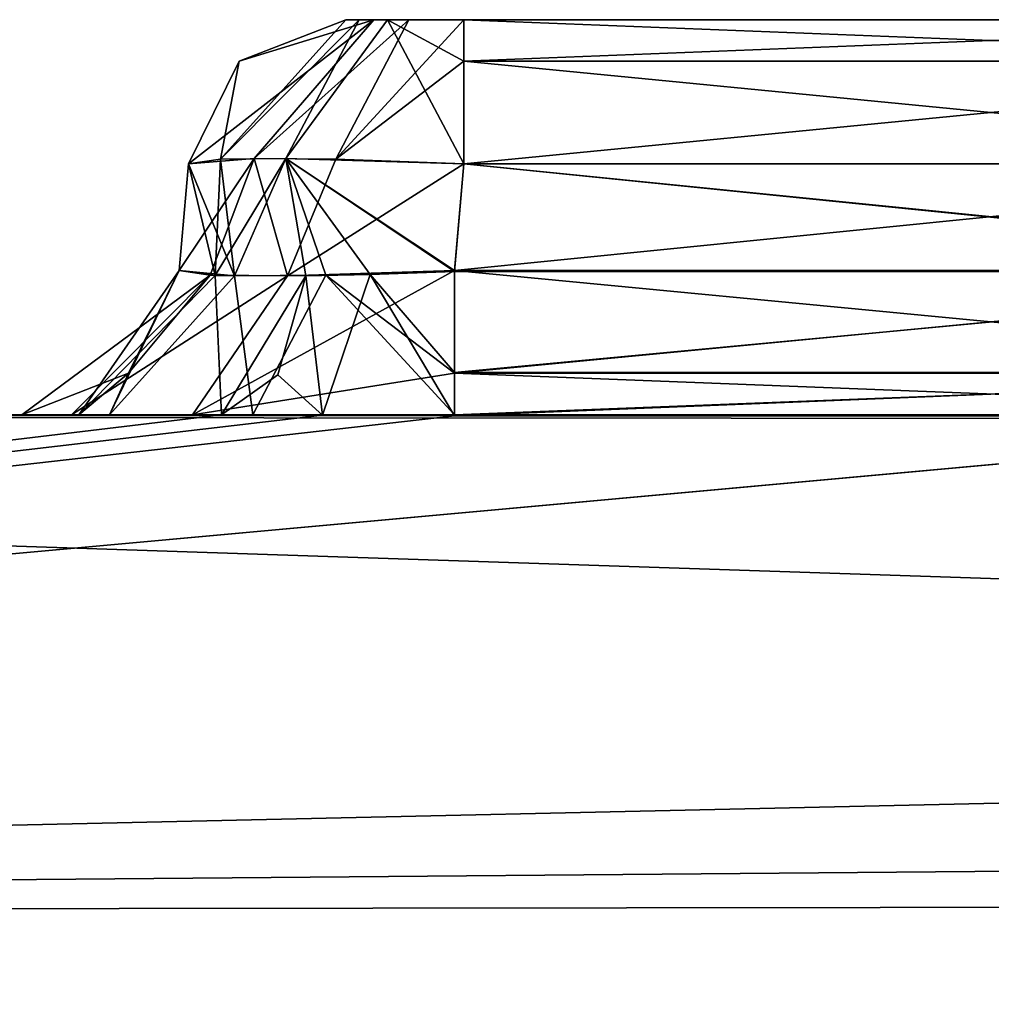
# Model space of a CAD drawing. Header units: inches. Extents: x -9.1 to 9.1, y -3.8 to 4.3.
# Tile 653 of 656: x -3.898 to -3.775, y 2.72 to 2.845. Entities that reach past the tile are written whole.
import ezdxf

# ---------------------------------------------------------------- set-up
doc = ezdxf.new("R2010")
doc.units = ezdxf.units.IN
doc.header["$LTSCALE"] = 52.148148
doc.header["$MEASUREMENT"] = 0
for name, color, linetype in [('17806', 7, 'CONTINUOUS'), ('18180', 7, 'CONTINUOUS'), ('19090', 7, 'CONTINUOUS'), ('19091', 7, 'CONTINUOUS'), ('19093', 7, 'CONTINUOUS'), ('19094', 7, 'CONTINUOUS'), ('19095', 7, 'CONTINUOUS'), ('19096', 7, 'CONTINUOUS'), ('19098', 7, 'CONTINUOUS'), ('19099', 7, 'CONTINUOUS'), ('19102', 7, 'CONTINUOUS'), ('19103', 7, 'CONTINUOUS'), ('19104', 7, 'CONTINUOUS'), ('19107', 7, 'CONTINUOUS'), ('19108', 7, 'CONTINUOUS'), ('19109', 7, 'CONTINUOUS'), ('19110', 7, 'CONTINUOUS'), ('19111', 7, 'CONTINUOUS'), ('19115', 7, 'CONTINUOUS'), ('19116', 7, 'CONTINUOUS'), ('19117', 7, 'CONTINUOUS'), ('19118', 7, 'CONTINUOUS'), ('19119', 7, 'CONTINUOUS'), ('19123', 7, 'CONTINUOUS'), ('19124', 7, 'CONTINUOUS'), ('19125', 7, 'CONTINUOUS'), ('19126', 7, 'CONTINUOUS'), ('19127', 7, 'CONTINUOUS'), ('19131', 7, 'CONTINUOUS'), ('19132', 7, 'CONTINUOUS'), ('19133', 7, 'CONTINUOUS'), ('19134', 7, 'CONTINUOUS'), ('19286', 7, 'CONTINUOUS'), ('19287', 7, 'CONTINUOUS'), ('19324', 7, 'CONTINUOUS')]:
    doc.layers.add(name, color=color, linetype=linetype)

msp = doc.modelspace()

# ---------------------------------------------------------------- linework, layer by layer
at = {"layer": '17806', "color": 7, "linetype": 'CONTINUOUS', "true_color": 0xa2afbf}
for points in [[(-3.66342, 2.795, 8.48894), (-3.6523, 2.795, 8.52209), (-4.39938, 2.795, 5.72587), (-3.66342, 2.795, 8.48894)], [(-4.39938, 2.795, 5.72587), (-3.6523, 2.795, 8.52209), (-2.56468, 2.795, 5.72587), (-4.39938, 2.795, 5.72587)], [(-3.68157, 2.795, 8.47358), (-3.66342, 2.795, 8.48894), (-4.39938, 2.795, 5.72587), (-3.68157, 2.795, 8.47358)], [(-3.70709, 2.795, 8.4673), (-3.68157, 2.795, 8.47358), (-4.39938, 2.795, 5.72587), (-3.70709, 2.795, 8.4673)], [(-3.84291, 2.795, 8.4673), (-3.70709, 2.795, 8.4673), (-4.39938, 2.795, 5.72587), (-3.84291, 2.795, 8.4673)], [(-3.87606, 2.795, 8.47842), (-3.84291, 2.795, 8.4673), (-4.39938, 2.795, 5.72587), (-3.87606, 2.795, 8.47842)], [(-3.89142, 2.795, 8.49657), (-3.87606, 2.795, 8.47842), (-4.39938, 2.795, 5.72587), (-3.89142, 2.795, 8.49657)], [(-3.8977, 2.795, 8.52209), (-3.89142, 2.795, 8.49657), (-4.39938, 2.795, 5.72587), (-3.8977, 2.795, 8.52209)], [(-3.8977, 2.795, 8.53791), (-3.8977, 2.795, 8.52209), (-4.39938, 2.795, 5.72587), (-3.8977, 2.795, 8.53791)], [(-3.8977, 2.795, 9.26209), (-3.8977, 2.795, 8.53791), (-4.39938, 2.795, 5.72587), (-3.8977, 2.795, 9.26209)], [(-3.8977, 2.795, 9.27791), (-3.8977, 2.795, 9.26209), (-4.39938, 2.795, 5.72587), (-3.8977, 2.795, 9.27791)], [(-3.8977, 2.795, 9.27791), (-4.39938, 2.795, 5.72587), (-4.252, 2.795, 8.9), (-3.8977, 2.795, 9.27791)], [(-4.39938, 2.795, 9.32413), (-3.87239, 2.795, 9.32413), (-4.3135, 2.795, 9.00652), (-4.39938, 2.795, 9.32413)], [(-3.87239, 2.795, 9.32413), (-3.89047, 2.795, 9.30518), (-4.3135, 2.795, 9.00652), (-3.87239, 2.795, 9.32413)], [(-3.89047, 2.795, 9.30518), (-4.252, 2.795, 8.9), (-4.3135, 2.795, 9.00652), (-3.89047, 2.795, 9.30518)], [(-3.89047, 2.795, 9.30518), (-3.8977, 2.795, 9.27791), (-4.252, 2.795, 8.9), (-3.89047, 2.795, 9.30518)], [(-3.88658, 2.795, 8.57106), (-3.8977, 2.795, 8.53791), (-3.89142, 2.795, 9.23657), (-3.88658, 2.795, 8.57106)], [(-3.89142, 2.795, 9.23657), (-3.8977, 2.795, 8.53791), (-3.8977, 2.795, 9.26209), (-3.89142, 2.795, 9.23657)], [(-3.87606, 2.795, 9.21842), (-3.88658, 2.795, 8.57106), (-3.89142, 2.795, 9.23657), (-3.87606, 2.795, 9.21842)], [(-3.86843, 2.795, 8.58642), (-3.88658, 2.795, 8.57106), (-3.87606, 2.795, 9.21842), (-3.86843, 2.795, 8.58642)], [(-3.84291, 2.795, 9.2073), (-3.86843, 2.795, 8.58642), (-3.87606, 2.795, 9.21842), (-3.84291, 2.795, 9.2073)], [(-3.84291, 2.795, 8.5927), (-3.86843, 2.795, 8.58642), (-3.84291, 2.795, 9.2073), (-3.84291, 2.795, 8.5927)], [(-3.70709, 2.795, 8.5927), (-3.84291, 2.795, 8.5927), (-3.70709, 2.795, 9.2073), (-3.70709, 2.795, 8.5927)], [(-3.70709, 2.795, 9.2073), (-3.84291, 2.795, 8.5927), (-3.84291, 2.795, 9.2073), (-3.70709, 2.795, 9.2073)]]:
    msp.add_3dface(points, dxfattribs=at)
at = {"layer": '18180', "color": 7, "linetype": 'CONTINUOUS', "true_color": 0xa2afbf}
for points in [[(-3.87239, 2.795, 9.32413), (-4.39938, 2.795, 9.32413), (-4.39938, 2.73185, 9.48043), (-3.87239, 2.795, 9.32413)], [(-3.87239, 2.795, 9.32413), (-4.39938, 2.73185, 9.48043), (-3.8596, 2.79493, 9.32963), (-3.87239, 2.795, 9.32413)], [(-3.8596, 2.79493, 9.32963), (-4.39938, 2.73185, 9.48043), (-3.84292, 2.79486, 9.33201), (-3.8596, 2.79493, 9.32963)], [(-3.84292, 2.79486, 9.33201), (-4.39938, 2.73185, 9.48043), (-3.70708, 2.79486, 9.33201), (-3.84292, 2.79486, 9.33201)], [(-3.70708, 2.79486, 9.33201), (-4.39938, 2.73185, 9.48043), (-1.75257, 2.79102, 9.36624), (-3.70708, 2.79486, 9.33201)], [(-1.75257, 2.79102, 9.36624), (-4.39938, 2.73185, 9.48043), (-1.83358, 2.75393, 9.45373), (-1.75257, 2.79102, 9.36624)], [(-4.39938, 2.73185, 9.48043), (-1.86826, 2.6585, 9.531), (-1.83358, 2.75393, 9.45373), (-4.39938, 2.73185, 9.48043)], [(-4.39938, 2.57785, 9.549), (-1.86826, 2.6585, 9.531), (-4.39938, 2.73185, 9.48043), (-4.39938, 2.57785, 9.549)]]:
    msp.add_3dface(points, dxfattribs=at)
at = {"layer": '19090', "color": 7, "linetype": 'CONTINUOUS', "true_color": 0xa2afbf}
for points in [[(-3.85667, 2.845, 8.53673), (-3.85496, 2.845, 8.54369), (-3.69333, 2.845, 8.53673), (-3.85667, 2.845, 8.53673)], [(-3.85667, 2.845, 8.52327), (-3.85667, 2.845, 8.53673), (-3.69333, 2.845, 8.52327), (-3.85667, 2.845, 8.52327)], [(-3.69333, 2.845, 8.52327), (-3.85667, 2.845, 8.53673), (-3.69333, 2.845, 8.53673), (-3.69333, 2.845, 8.52327)], [(-3.85313, 2.845, 8.51359), (-3.85667, 2.845, 8.52327), (-3.69504, 2.845, 8.51631), (-3.85313, 2.845, 8.51359)], [(-3.69504, 2.845, 8.51631), (-3.85667, 2.845, 8.52327), (-3.69333, 2.845, 8.52327), (-3.69504, 2.845, 8.51631)], [(-3.85667, 2.845, 9.27673), (-3.85496, 2.845, 9.28369), (-3.69333, 2.845, 9.27673), (-3.85667, 2.845, 9.27673)], [(-3.85667, 2.845, 9.26327), (-3.85667, 2.845, 9.27673), (-3.69333, 2.845, 9.26327), (-3.85667, 2.845, 9.26327)], [(-3.69333, 2.845, 9.26327), (-3.85667, 2.845, 9.27673), (-3.69333, 2.845, 9.27673), (-3.69333, 2.845, 9.26327)], [(-3.85313, 2.845, 9.25359), (-3.85667, 2.845, 9.26327), (-3.69504, 2.845, 9.25631), (-3.85313, 2.845, 9.25359)], [(-3.69504, 2.845, 9.25631), (-3.85667, 2.845, 9.26327), (-3.69333, 2.845, 9.26327), (-3.69504, 2.845, 9.25631)], [(-3.85496, 2.845, 8.54369), (-3.85141, 2.845, 8.54813), (-3.69687, 2.845, 8.54641), (-3.85496, 2.845, 8.54369)], [(-3.69333, 2.845, 8.53673), (-3.85496, 2.845, 8.54369), (-3.69687, 2.845, 8.54641), (-3.69333, 2.845, 8.53673)], [(-3.85496, 2.845, 9.28369), (-3.85141, 2.845, 9.28813), (-3.69687, 2.845, 9.28641), (-3.85496, 2.845, 9.28369)], [(-3.69333, 2.845, 9.27673), (-3.85496, 2.845, 9.28369), (-3.69687, 2.845, 9.28641), (-3.69333, 2.845, 9.27673)], [(-3.84869, 2.845, 8.51004), (-3.85313, 2.845, 8.51359), (-3.69859, 2.845, 8.51187), (-3.84869, 2.845, 8.51004)], [(-3.69859, 2.845, 8.51187), (-3.85313, 2.845, 8.51359), (-3.69504, 2.845, 8.51631), (-3.69859, 2.845, 8.51187)], [(-3.84869, 2.845, 9.25004), (-3.85313, 2.845, 9.25359), (-3.69859, 2.845, 9.25187), (-3.84869, 2.845, 9.25004)], [(-3.69859, 2.845, 9.25187), (-3.85313, 2.845, 9.25359), (-3.69504, 2.845, 9.25631), (-3.69859, 2.845, 9.25187)], [(-3.85141, 2.845, 8.54813), (-3.84173, 2.845, 8.55167), (-3.70131, 2.845, 8.54996), (-3.85141, 2.845, 8.54813)], [(-3.69687, 2.845, 8.54641), (-3.85141, 2.845, 8.54813), (-3.70131, 2.845, 8.54996), (-3.69687, 2.845, 8.54641)], [(-3.85141, 2.845, 9.28813), (-3.84173, 2.845, 9.29167), (-3.70131, 2.845, 9.28996), (-3.85141, 2.845, 9.28813)], [(-3.69687, 2.845, 9.28641), (-3.85141, 2.845, 9.28813), (-3.70131, 2.845, 9.28996), (-3.69687, 2.845, 9.28641)], [(-3.84173, 2.845, 8.50833), (-3.84869, 2.845, 8.51004), (-3.70827, 2.845, 8.50833), (-3.84173, 2.845, 8.50833)], [(-3.70827, 2.845, 8.50833), (-3.84869, 2.845, 8.51004), (-3.69859, 2.845, 8.51187), (-3.70827, 2.845, 8.50833)], [(-3.84173, 2.845, 9.24833), (-3.84869, 2.845, 9.25004), (-3.70827, 2.845, 9.24833), (-3.84173, 2.845, 9.24833)], [(-3.70827, 2.845, 9.24833), (-3.84869, 2.845, 9.25004), (-3.69859, 2.845, 9.25187), (-3.70827, 2.845, 9.24833)], [(-3.84173, 2.845, 8.55167), (-3.70827, 2.845, 8.55167), (-3.70131, 2.845, 8.54996), (-3.84173, 2.845, 8.55167)], [(-3.84173, 2.845, 9.29167), (-3.70827, 2.845, 9.29167), (-3.70131, 2.845, 9.28996), (-3.84173, 2.845, 9.29167)]]:
    msp.add_3dface(points, dxfattribs=at)
at = {"layer": '19091', "color": 7, "linetype": 'CONTINUOUS', "true_color": 0xa2afbf}
for points in [[(-3.70709, 2.81326, 8.57278), (-3.84173, 2.82674, 8.5716), (-3.84291, 2.81326, 8.57278), (-3.70709, 2.81326, 8.57278)], [(-3.70827, 2.82674, 8.5716), (-3.84173, 2.82674, 8.5716), (-3.70709, 2.81326, 8.57278), (-3.70827, 2.82674, 8.5716)]]:
    msp.add_3dface(points, dxfattribs=at)
at = {"layer": '19093', "color": 7, "linetype": 'CONTINUOUS', "true_color": 0xa2afbf}
for points in [[(-3.84173, 2.82674, 8.4884), (-3.70827, 2.82674, 8.4884), (-3.84291, 2.81326, 8.48722), (-3.84173, 2.82674, 8.4884)], [(-3.84291, 2.81326, 8.48722), (-3.70827, 2.82674, 8.4884), (-3.70709, 2.81326, 8.48722), (-3.84291, 2.81326, 8.48722)]]:
    msp.add_3dface(points, dxfattribs=at)
at = {"layer": '19094', "color": 7, "linetype": 'CONTINUOUS', "true_color": 0xa2afbf}
for points in [[(-3.8766, 2.82674, 8.53673), (-3.8766, 2.82674, 8.52327), (-3.87778, 2.81326, 8.53791), (-3.8766, 2.82674, 8.53673)], [(-3.87778, 2.81326, 8.53791), (-3.8766, 2.82674, 8.52327), (-3.87778, 2.81326, 8.52209), (-3.87778, 2.81326, 8.53791)]]:
    msp.add_3dface(points, dxfattribs=at)
at = {"layer": '19095', "color": 7, "linetype": 'CONTINUOUS', "true_color": 0xa2afbf}
for points in [[(-3.8766, 2.82674, 9.27673), (-3.8766, 2.82674, 9.26327), (-3.87778, 2.81326, 9.27791), (-3.8766, 2.82674, 9.27673)], [(-3.87778, 2.81326, 9.27791), (-3.8766, 2.82674, 9.26327), (-3.87778, 2.81326, 9.26209), (-3.87778, 2.81326, 9.27791)]]:
    msp.add_3dface(points, dxfattribs=at)
at = {"layer": '19096', "color": 7, "linetype": 'CONTINUOUS', "true_color": 0xa2afbf}
for points in [[(-3.70708, 2.81311, 9.31279), (-3.84173, 2.82674, 9.3116), (-3.84292, 2.81311, 9.31279), (-3.70708, 2.81311, 9.31279)], [(-3.70827, 2.82674, 9.3116), (-3.84173, 2.82674, 9.3116), (-3.70708, 2.81311, 9.31279), (-3.70827, 2.82674, 9.3116)]]:
    msp.add_3dface(points, dxfattribs=at)
at = {"layer": '19098', "color": 7, "linetype": 'CONTINUOUS', "true_color": 0xa2afbf}
for points in [[(-3.84173, 2.82674, 9.2284), (-3.70827, 2.82674, 9.2284), (-3.84291, 2.81326, 9.22722), (-3.84173, 2.82674, 9.2284)], [(-3.84291, 2.81326, 9.22722), (-3.70827, 2.82674, 9.2284), (-3.70709, 2.81326, 9.22722), (-3.84291, 2.81326, 9.22722)]]:
    msp.add_3dface(points, dxfattribs=at)
at = {"layer": '19099', "color": 7, "linetype": 'CONTINUOUS', "true_color": 0xa2afbf}
for points in [[(-3.8766, 2.82674, 8.53673), (-3.87778, 2.81326, 8.53791), (-3.87076, 2.81257, 8.55906), (-3.8766, 2.82674, 8.53673)], [(-3.87255, 2.82735, 8.55292), (-3.8766, 2.82674, 8.53673), (-3.87076, 2.81257, 8.55906), (-3.87255, 2.82735, 8.55292)], [(-3.86425, 2.82745, 8.56327), (-3.87255, 2.82735, 8.55292), (-3.87076, 2.81257, 8.55906), (-3.86425, 2.82745, 8.56327)], [(-3.85921, 2.81265, 8.56883), (-3.86425, 2.82745, 8.56327), (-3.87076, 2.81257, 8.55906), (-3.85921, 2.81265, 8.56883)], [(-3.84291, 2.81326, 8.57278), (-3.84173, 2.82674, 8.5716), (-3.86425, 2.82745, 8.56327), (-3.84291, 2.81326, 8.57278)], [(-3.84291, 2.81326, 8.57278), (-3.86425, 2.82745, 8.56327), (-3.85921, 2.81265, 8.56883), (-3.84291, 2.81326, 8.57278)]]:
    msp.add_3dface(points, dxfattribs=at)
at = {"layer": '19102', "color": 7, "linetype": 'CONTINUOUS', "true_color": 0xa2afbf}
for points in [[(-3.87778, 2.81326, 8.52209), (-3.8766, 2.82674, 8.52327), (-3.86827, 2.82745, 8.50075), (-3.87778, 2.81326, 8.52209)], [(-3.87778, 2.81326, 8.52209), (-3.86827, 2.82745, 8.50075), (-3.87383, 2.81265, 8.50579), (-3.87778, 2.81326, 8.52209)], [(-3.87383, 2.81265, 8.50579), (-3.86827, 2.82745, 8.50075), (-3.86406, 2.81257, 8.49424), (-3.87383, 2.81265, 8.50579)], [(-3.86827, 2.82745, 8.50075), (-3.85792, 2.82735, 8.49245), (-3.86406, 2.81257, 8.49424), (-3.86827, 2.82745, 8.50075)], [(-3.85792, 2.82735, 8.49245), (-3.84173, 2.82674, 8.4884), (-3.86406, 2.81257, 8.49424), (-3.85792, 2.82735, 8.49245)], [(-3.84173, 2.82674, 8.4884), (-3.84291, 2.81326, 8.48722), (-3.86406, 2.81257, 8.49424), (-3.84173, 2.82674, 8.4884)]]:
    msp.add_3dface(points, dxfattribs=at)
at = {"layer": '19103', "color": 7, "linetype": 'CONTINUOUS', "true_color": 0xa2afbf}
for points in [[(-3.87778, 2.81326, 9.26209), (-3.8766, 2.82674, 9.26327), (-3.86827, 2.82745, 9.24075), (-3.87778, 2.81326, 9.26209)], [(-3.87778, 2.81326, 9.26209), (-3.86827, 2.82745, 9.24075), (-3.87383, 2.81265, 9.24579), (-3.87778, 2.81326, 9.26209)], [(-3.87383, 2.81265, 9.24579), (-3.86827, 2.82745, 9.24075), (-3.86406, 2.81257, 9.23424), (-3.87383, 2.81265, 9.24579)], [(-3.86827, 2.82745, 9.24075), (-3.85792, 2.82735, 9.23245), (-3.86406, 2.81257, 9.23424), (-3.86827, 2.82745, 9.24075)], [(-3.85792, 2.82735, 9.23245), (-3.84173, 2.82674, 9.2284), (-3.86406, 2.81257, 9.23424), (-3.85792, 2.82735, 9.23245)], [(-3.84173, 2.82674, 9.2284), (-3.84291, 2.81326, 9.22722), (-3.86406, 2.81257, 9.23424), (-3.84173, 2.82674, 9.2284)]]:
    msp.add_3dface(points, dxfattribs=at)
at = {"layer": '19104', "color": 7, "linetype": 'CONTINUOUS', "true_color": 0xa2afbf}
for points in [[(-3.8766, 2.82674, 9.27673), (-3.87778, 2.81326, 9.27791), (-3.87323, 2.81263, 9.29532), (-3.8766, 2.82674, 9.27673)], [(-3.87255, 2.82735, 9.29292), (-3.8766, 2.82674, 9.27673), (-3.87323, 2.81263, 9.29532), (-3.87255, 2.82735, 9.29292)], [(-3.86425, 2.82745, 9.30327), (-3.87255, 2.82735, 9.29292), (-3.87323, 2.81263, 9.29532), (-3.86425, 2.82745, 9.30327)], [(-3.86172, 2.8126, 9.30738), (-3.86425, 2.82745, 9.30327), (-3.87323, 2.81263, 9.29532), (-3.86172, 2.8126, 9.30738)], [(-3.84292, 2.81311, 9.31279), (-3.84173, 2.82674, 9.3116), (-3.86425, 2.82745, 9.30327), (-3.84292, 2.81311, 9.31279)], [(-3.84292, 2.81311, 9.31279), (-3.86425, 2.82745, 9.30327), (-3.85357, 2.81274, 9.31118), (-3.84292, 2.81311, 9.31279)], [(-3.85357, 2.81274, 9.31118), (-3.86425, 2.82745, 9.30327), (-3.86172, 2.8126, 9.30738), (-3.85357, 2.81274, 9.31118)]]:
    msp.add_3dface(points, dxfattribs=at)
at = {"layer": '19107', "color": 7, "linetype": 'CONTINUOUS', "true_color": 0xa2afbf}
for points in [[(-3.70827, 2.845, 8.55167), (-3.84173, 2.845, 8.55167), (-3.84173, 2.83975, 8.56519), (-3.70827, 2.845, 8.55167)], [(-3.70827, 2.83975, 8.56519), (-3.70827, 2.845, 8.55167), (-3.84173, 2.83975, 8.56519), (-3.70827, 2.83975, 8.56519)], [(-3.84173, 2.82674, 8.5716), (-3.70827, 2.82674, 8.5716), (-3.70827, 2.83975, 8.56519), (-3.84173, 2.82674, 8.5716)], [(-3.84173, 2.82674, 8.5716), (-3.70827, 2.83975, 8.56519), (-3.84173, 2.83975, 8.56519), (-3.84173, 2.82674, 8.5716)]]:
    msp.add_3dface(points, dxfattribs=at)
at = {"layer": '19108', "color": 7, "linetype": 'CONTINUOUS', "true_color": 0xa2afbf}
for points in [[(-3.85496, 2.845, 8.54369), (-3.85667, 2.845, 8.53673), (-3.87255, 2.82735, 8.55292), (-3.85496, 2.845, 8.54369)], [(-3.85496, 2.845, 8.54369), (-3.87255, 2.82735, 8.55292), (-3.86425, 2.82745, 8.56327), (-3.85496, 2.845, 8.54369)], [(-3.87255, 2.82735, 8.55292), (-3.85667, 2.845, 8.53673), (-3.87019, 2.83975, 8.53673), (-3.87255, 2.82735, 8.55292)], [(-3.85141, 2.845, 8.54813), (-3.85496, 2.845, 8.54369), (-3.86425, 2.82745, 8.56327), (-3.85141, 2.845, 8.54813)], [(-3.84173, 2.82674, 8.5716), (-3.85141, 2.845, 8.54813), (-3.86425, 2.82745, 8.56327), (-3.84173, 2.82674, 8.5716)], [(-3.84173, 2.845, 8.55167), (-3.85141, 2.845, 8.54813), (-3.84173, 2.83975, 8.56519), (-3.84173, 2.845, 8.55167)], [(-3.85141, 2.845, 8.54813), (-3.84173, 2.82674, 8.5716), (-3.84173, 2.83975, 8.56519), (-3.85141, 2.845, 8.54813)], [(-3.8766, 2.82674, 8.53673), (-3.87255, 2.82735, 8.55292), (-3.87019, 2.83975, 8.53673), (-3.8766, 2.82674, 8.53673)]]:
    msp.add_3dface(points, dxfattribs=at)
at = {"layer": '19109', "color": 7, "linetype": 'CONTINUOUS', "true_color": 0xa2afbf}
for points in [[(-3.85667, 2.845, 8.53673), (-3.85667, 2.845, 8.52327), (-3.87019, 2.83975, 8.52327), (-3.85667, 2.845, 8.53673)], [(-3.87019, 2.83975, 8.53673), (-3.85667, 2.845, 8.53673), (-3.87019, 2.83975, 8.52327), (-3.87019, 2.83975, 8.53673)], [(-3.8766, 2.82674, 8.52327), (-3.8766, 2.82674, 8.53673), (-3.87019, 2.83975, 8.53673), (-3.8766, 2.82674, 8.52327)], [(-3.8766, 2.82674, 8.52327), (-3.87019, 2.83975, 8.53673), (-3.87019, 2.83975, 8.52327), (-3.8766, 2.82674, 8.52327)]]:
    msp.add_3dface(points, dxfattribs=at)
at = {"layer": '19110', "color": 7, "linetype": 'CONTINUOUS', "true_color": 0xa2afbf}
for points in [[(-3.8766, 2.82674, 8.52327), (-3.85313, 2.845, 8.51359), (-3.86827, 2.82745, 8.50075), (-3.8766, 2.82674, 8.52327)], [(-3.85313, 2.845, 8.51359), (-3.8766, 2.82674, 8.52327), (-3.87019, 2.83975, 8.52327), (-3.85313, 2.845, 8.51359)], [(-3.85667, 2.845, 8.52327), (-3.85313, 2.845, 8.51359), (-3.87019, 2.83975, 8.52327), (-3.85667, 2.845, 8.52327)], [(-3.85313, 2.845, 8.51359), (-3.84869, 2.845, 8.51004), (-3.86827, 2.82745, 8.50075), (-3.85313, 2.845, 8.51359)], [(-3.84869, 2.845, 8.51004), (-3.85792, 2.82735, 8.49245), (-3.86827, 2.82745, 8.50075), (-3.84869, 2.845, 8.51004)], [(-3.84869, 2.845, 8.51004), (-3.84173, 2.845, 8.50833), (-3.85792, 2.82735, 8.49245), (-3.84869, 2.845, 8.51004)], [(-3.85792, 2.82735, 8.49245), (-3.84173, 2.845, 8.50833), (-3.84173, 2.83975, 8.49481), (-3.85792, 2.82735, 8.49245)], [(-3.84173, 2.82674, 8.4884), (-3.85792, 2.82735, 8.49245), (-3.84173, 2.83975, 8.49481), (-3.84173, 2.82674, 8.4884)]]:
    msp.add_3dface(points, dxfattribs=at)
at = {"layer": '19111', "color": 7, "linetype": 'CONTINUOUS', "true_color": 0xa2afbf}
for points in [[(-3.84173, 2.845, 8.50833), (-3.70827, 2.845, 8.50833), (-3.70827, 2.83975, 8.49481), (-3.84173, 2.845, 8.50833)], [(-3.84173, 2.83975, 8.49481), (-3.84173, 2.845, 8.50833), (-3.70827, 2.83975, 8.49481), (-3.84173, 2.83975, 8.49481)], [(-3.70827, 2.82674, 8.4884), (-3.84173, 2.82674, 8.4884), (-3.84173, 2.83975, 8.49481), (-3.70827, 2.82674, 8.4884)], [(-3.70827, 2.82674, 8.4884), (-3.84173, 2.83975, 8.49481), (-3.70827, 2.83975, 8.49481), (-3.70827, 2.82674, 8.4884)]]:
    msp.add_3dface(points, dxfattribs=at)
at = {"layer": '19115', "color": 7, "linetype": 'CONTINUOUS', "true_color": 0xa2afbf}
for points in [[(-3.70709, 2.81326, 8.57278), (-3.84291, 2.81326, 8.57278), (-3.84291, 2.80025, 8.57919), (-3.70709, 2.81326, 8.57278)], [(-3.70709, 2.81326, 8.57278), (-3.84291, 2.80025, 8.57919), (-3.70709, 2.80026, 8.57919), (-3.70709, 2.81326, 8.57278)], [(-3.84291, 2.795, 8.5927), (-3.70709, 2.795, 8.5927), (-3.70709, 2.80026, 8.57919), (-3.84291, 2.795, 8.5927)], [(-3.84291, 2.80025, 8.57919), (-3.84291, 2.795, 8.5927), (-3.70709, 2.80026, 8.57919), (-3.84291, 2.80025, 8.57919)]]:
    msp.add_3dface(points, dxfattribs=at)
at = {"layer": '19116', "color": 7, "linetype": 'CONTINUOUS', "true_color": 0xa2afbf}
for points in [[(-3.87778, 2.81326, 8.53791), (-3.88658, 2.795, 8.57106), (-3.87076, 2.81257, 8.55906), (-3.87778, 2.81326, 8.53791)], [(-3.88658, 2.795, 8.57106), (-3.87778, 2.81326, 8.53791), (-3.88419, 2.80026, 8.53791), (-3.88658, 2.795, 8.57106)], [(-3.84291, 2.81326, 8.57278), (-3.85921, 2.81265, 8.56883), (-3.84291, 2.80025, 8.57919), (-3.84291, 2.81326, 8.57278)], [(-3.88658, 2.795, 8.57106), (-3.86843, 2.795, 8.58642), (-3.87076, 2.81257, 8.55906), (-3.88658, 2.795, 8.57106)], [(-3.86843, 2.795, 8.58642), (-3.85921, 2.81265, 8.56883), (-3.87076, 2.81257, 8.55906), (-3.86843, 2.795, 8.58642)], [(-3.86843, 2.795, 8.58642), (-3.84291, 2.795, 8.5927), (-3.85921, 2.81265, 8.56883), (-3.86843, 2.795, 8.58642)], [(-3.85921, 2.81265, 8.56883), (-3.84291, 2.795, 8.5927), (-3.84291, 2.80025, 8.57919), (-3.85921, 2.81265, 8.56883)], [(-3.8977, 2.795, 8.53791), (-3.88658, 2.795, 8.57106), (-3.88419, 2.80026, 8.53791), (-3.8977, 2.795, 8.53791)]]:
    msp.add_3dface(points, dxfattribs=at)
at = {"layer": '19117', "color": 7, "linetype": 'CONTINUOUS', "true_color": 0xa2afbf}
for points in [[(-3.87778, 2.81326, 8.53791), (-3.87778, 2.81326, 8.52209), (-3.88419, 2.80025, 8.52209), (-3.87778, 2.81326, 8.53791)], [(-3.88419, 2.80026, 8.53791), (-3.87778, 2.81326, 8.53791), (-3.88419, 2.80025, 8.52209), (-3.88419, 2.80026, 8.53791)], [(-3.8977, 2.795, 8.52209), (-3.8977, 2.795, 8.53791), (-3.88419, 2.80026, 8.53791), (-3.8977, 2.795, 8.52209)], [(-3.8977, 2.795, 8.52209), (-3.88419, 2.80026, 8.53791), (-3.88419, 2.80025, 8.52209), (-3.8977, 2.795, 8.52209)]]:
    msp.add_3dface(points, dxfattribs=at)
at = {"layer": '19118', "color": 7, "linetype": 'CONTINUOUS', "true_color": 0xa2afbf}
for points in [[(-3.87778, 2.81326, 8.52209), (-3.87383, 2.81265, 8.50579), (-3.88419, 2.80025, 8.52209), (-3.87778, 2.81326, 8.52209)], [(-3.84291, 2.81326, 8.48722), (-3.87606, 2.795, 8.47842), (-3.86406, 2.81257, 8.49424), (-3.84291, 2.81326, 8.48722)], [(-3.87606, 2.795, 8.47842), (-3.84291, 2.81326, 8.48722), (-3.84291, 2.80026, 8.48081), (-3.87606, 2.795, 8.47842)], [(-3.89142, 2.795, 8.49657), (-3.8977, 2.795, 8.52209), (-3.87383, 2.81265, 8.50579), (-3.89142, 2.795, 8.49657)], [(-3.87383, 2.81265, 8.50579), (-3.8977, 2.795, 8.52209), (-3.88419, 2.80025, 8.52209), (-3.87383, 2.81265, 8.50579)], [(-3.89142, 2.795, 8.49657), (-3.87383, 2.81265, 8.50579), (-3.86406, 2.81257, 8.49424), (-3.89142, 2.795, 8.49657)], [(-3.87606, 2.795, 8.47842), (-3.89142, 2.795, 8.49657), (-3.86406, 2.81257, 8.49424), (-3.87606, 2.795, 8.47842)], [(-3.84291, 2.795, 8.4673), (-3.87606, 2.795, 8.47842), (-3.84291, 2.80026, 8.48081), (-3.84291, 2.795, 8.4673)]]:
    msp.add_3dface(points, dxfattribs=at)
at = {"layer": '19119', "color": 7, "linetype": 'CONTINUOUS', "true_color": 0xa2afbf}
for points in [[(-3.84291, 2.81326, 8.48722), (-3.70709, 2.81326, 8.48722), (-3.70709, 2.80025, 8.48081), (-3.84291, 2.81326, 8.48722)], [(-3.84291, 2.80026, 8.48081), (-3.84291, 2.81326, 8.48722), (-3.70709, 2.80025, 8.48081), (-3.84291, 2.80026, 8.48081)], [(-3.70709, 2.795, 8.4673), (-3.84291, 2.795, 8.4673), (-3.84291, 2.80026, 8.48081), (-3.70709, 2.795, 8.4673)], [(-3.70709, 2.795, 8.4673), (-3.84291, 2.80026, 8.48081), (-3.70709, 2.80025, 8.48081), (-3.70709, 2.795, 8.4673)]]:
    msp.add_3dface(points, dxfattribs=at)
at = {"layer": '19123', "color": 7, "linetype": 'CONTINUOUS', "true_color": 0xa2afbf}
for points in [[(-3.70827, 2.845, 9.29167), (-3.84173, 2.845, 9.29167), (-3.84173, 2.83975, 9.30519), (-3.70827, 2.845, 9.29167)], [(-3.70827, 2.83975, 9.30519), (-3.70827, 2.845, 9.29167), (-3.84173, 2.83975, 9.30519), (-3.70827, 2.83975, 9.30519)], [(-3.84173, 2.82674, 9.3116), (-3.70827, 2.82674, 9.3116), (-3.70827, 2.83975, 9.30519), (-3.84173, 2.82674, 9.3116)], [(-3.84173, 2.82674, 9.3116), (-3.70827, 2.83975, 9.30519), (-3.84173, 2.83975, 9.30519), (-3.84173, 2.82674, 9.3116)]]:
    msp.add_3dface(points, dxfattribs=at)
at = {"layer": '19124', "color": 7, "linetype": 'CONTINUOUS', "true_color": 0xa2afbf}
for points in [[(-3.85496, 2.845, 9.28369), (-3.85667, 2.845, 9.27673), (-3.87255, 2.82735, 9.29292), (-3.85496, 2.845, 9.28369)], [(-3.85496, 2.845, 9.28369), (-3.87255, 2.82735, 9.29292), (-3.86425, 2.82745, 9.30327), (-3.85496, 2.845, 9.28369)], [(-3.87255, 2.82735, 9.29292), (-3.85667, 2.845, 9.27673), (-3.87019, 2.83975, 9.27673), (-3.87255, 2.82735, 9.29292)], [(-3.85141, 2.845, 9.28813), (-3.85496, 2.845, 9.28369), (-3.86425, 2.82745, 9.30327), (-3.85141, 2.845, 9.28813)], [(-3.84173, 2.82674, 9.3116), (-3.85141, 2.845, 9.28813), (-3.86425, 2.82745, 9.30327), (-3.84173, 2.82674, 9.3116)], [(-3.84173, 2.845, 9.29167), (-3.85141, 2.845, 9.28813), (-3.84173, 2.83975, 9.30519), (-3.84173, 2.845, 9.29167)], [(-3.85141, 2.845, 9.28813), (-3.84173, 2.82674, 9.3116), (-3.84173, 2.83975, 9.30519), (-3.85141, 2.845, 9.28813)], [(-3.8766, 2.82674, 9.27673), (-3.87255, 2.82735, 9.29292), (-3.87019, 2.83975, 9.27673), (-3.8766, 2.82674, 9.27673)]]:
    msp.add_3dface(points, dxfattribs=at)
at = {"layer": '19125', "color": 7, "linetype": 'CONTINUOUS', "true_color": 0xa2afbf}
for points in [[(-3.85667, 2.845, 9.27673), (-3.85667, 2.845, 9.26327), (-3.87019, 2.83975, 9.26327), (-3.85667, 2.845, 9.27673)], [(-3.87019, 2.83975, 9.27673), (-3.85667, 2.845, 9.27673), (-3.87019, 2.83975, 9.26327), (-3.87019, 2.83975, 9.27673)], [(-3.8766, 2.82674, 9.26327), (-3.8766, 2.82674, 9.27673), (-3.87019, 2.83975, 9.27673), (-3.8766, 2.82674, 9.26327)], [(-3.8766, 2.82674, 9.26327), (-3.87019, 2.83975, 9.27673), (-3.87019, 2.83975, 9.26327), (-3.8766, 2.82674, 9.26327)]]:
    msp.add_3dface(points, dxfattribs=at)
at = {"layer": '19126', "color": 7, "linetype": 'CONTINUOUS', "true_color": 0xa2afbf}
for points in [[(-3.8766, 2.82674, 9.26327), (-3.85313, 2.845, 9.25359), (-3.86827, 2.82745, 9.24075), (-3.8766, 2.82674, 9.26327)], [(-3.85313, 2.845, 9.25359), (-3.8766, 2.82674, 9.26327), (-3.87019, 2.83975, 9.26327), (-3.85313, 2.845, 9.25359)], [(-3.85667, 2.845, 9.26327), (-3.85313, 2.845, 9.25359), (-3.87019, 2.83975, 9.26327), (-3.85667, 2.845, 9.26327)], [(-3.85313, 2.845, 9.25359), (-3.84869, 2.845, 9.25004), (-3.86827, 2.82745, 9.24075), (-3.85313, 2.845, 9.25359)], [(-3.84869, 2.845, 9.25004), (-3.85792, 2.82735, 9.23245), (-3.86827, 2.82745, 9.24075), (-3.84869, 2.845, 9.25004)], [(-3.84869, 2.845, 9.25004), (-3.84173, 2.845, 9.24833), (-3.85792, 2.82735, 9.23245), (-3.84869, 2.845, 9.25004)], [(-3.85792, 2.82735, 9.23245), (-3.84173, 2.845, 9.24833), (-3.84173, 2.83975, 9.23481), (-3.85792, 2.82735, 9.23245)], [(-3.84173, 2.82674, 9.2284), (-3.85792, 2.82735, 9.23245), (-3.84173, 2.83975, 9.23481), (-3.84173, 2.82674, 9.2284)]]:
    msp.add_3dface(points, dxfattribs=at)
at = {"layer": '19127', "color": 7, "linetype": 'CONTINUOUS', "true_color": 0xa2afbf}
for points in [[(-3.84173, 2.845, 9.24833), (-3.70827, 2.845, 9.24833), (-3.70827, 2.83975, 9.23481), (-3.84173, 2.845, 9.24833)], [(-3.84173, 2.83975, 9.23481), (-3.84173, 2.845, 9.24833), (-3.70827, 2.83975, 9.23481), (-3.84173, 2.83975, 9.23481)], [(-3.70827, 2.82674, 9.2284), (-3.84173, 2.82674, 9.2284), (-3.84173, 2.83975, 9.23481), (-3.70827, 2.82674, 9.2284)], [(-3.70827, 2.82674, 9.2284), (-3.84173, 2.83975, 9.23481), (-3.70827, 2.83975, 9.23481), (-3.70827, 2.82674, 9.2284)]]:
    msp.add_3dface(points, dxfattribs=at)
at = {"layer": '19131', "color": 7, "linetype": 'CONTINUOUS', "true_color": 0xa2afbf}
for points in [[(-3.87778, 2.81326, 9.27791), (-3.89047, 2.795, 9.30518), (-3.87323, 2.81263, 9.29532), (-3.87778, 2.81326, 9.27791)], [(-3.89047, 2.795, 9.30518), (-3.87778, 2.81326, 9.27791), (-3.88419, 2.80026, 9.27791), (-3.89047, 2.795, 9.30518)], [(-3.89047, 2.795, 9.30518), (-3.87239, 2.795, 9.32413), (-3.87323, 2.81263, 9.29532), (-3.89047, 2.795, 9.30518)], [(-3.87239, 2.795, 9.32413), (-3.86172, 2.8126, 9.30738), (-3.87323, 2.81263, 9.29532), (-3.87239, 2.795, 9.32413)], [(-3.86172, 2.8126, 9.30738), (-3.87239, 2.795, 9.32413), (-3.86526, 2.80003, 9.31294), (-3.86172, 2.8126, 9.30738)], [(-3.8977, 2.795, 9.27791), (-3.89047, 2.795, 9.30518), (-3.88419, 2.80026, 9.27791), (-3.8977, 2.795, 9.27791)]]:
    msp.add_3dface(points, dxfattribs=at)
at = {"layer": '19132', "color": 7, "linetype": 'CONTINUOUS', "true_color": 0xa2afbf}
for points in [[(-3.87778, 2.81326, 9.27791), (-3.87778, 2.81326, 9.26209), (-3.88419, 2.80025, 9.26209), (-3.87778, 2.81326, 9.27791)], [(-3.88419, 2.80026, 9.27791), (-3.87778, 2.81326, 9.27791), (-3.88419, 2.80025, 9.26209), (-3.88419, 2.80026, 9.27791)], [(-3.8977, 2.795, 9.26209), (-3.8977, 2.795, 9.27791), (-3.88419, 2.80026, 9.27791), (-3.8977, 2.795, 9.26209)], [(-3.8977, 2.795, 9.26209), (-3.88419, 2.80026, 9.27791), (-3.88419, 2.80025, 9.26209), (-3.8977, 2.795, 9.26209)]]:
    msp.add_3dface(points, dxfattribs=at)
at = {"layer": '19133', "color": 7, "linetype": 'CONTINUOUS', "true_color": 0xa2afbf}
for points in [[(-3.87778, 2.81326, 9.26209), (-3.87383, 2.81265, 9.24579), (-3.88419, 2.80025, 9.26209), (-3.87778, 2.81326, 9.26209)], [(-3.84291, 2.81326, 9.22722), (-3.87606, 2.795, 9.21842), (-3.86406, 2.81257, 9.23424), (-3.84291, 2.81326, 9.22722)], [(-3.87606, 2.795, 9.21842), (-3.84291, 2.81326, 9.22722), (-3.84291, 2.80026, 9.22081), (-3.87606, 2.795, 9.21842)], [(-3.89142, 2.795, 9.23657), (-3.8977, 2.795, 9.26209), (-3.87383, 2.81265, 9.24579), (-3.89142, 2.795, 9.23657)], [(-3.87383, 2.81265, 9.24579), (-3.8977, 2.795, 9.26209), (-3.88419, 2.80025, 9.26209), (-3.87383, 2.81265, 9.24579)], [(-3.89142, 2.795, 9.23657), (-3.87383, 2.81265, 9.24579), (-3.86406, 2.81257, 9.23424), (-3.89142, 2.795, 9.23657)], [(-3.87606, 2.795, 9.21842), (-3.89142, 2.795, 9.23657), (-3.86406, 2.81257, 9.23424), (-3.87606, 2.795, 9.21842)], [(-3.84291, 2.795, 9.2073), (-3.87606, 2.795, 9.21842), (-3.84291, 2.80026, 9.22081), (-3.84291, 2.795, 9.2073)]]:
    msp.add_3dface(points, dxfattribs=at)
at = {"layer": '19134', "color": 7, "linetype": 'CONTINUOUS', "true_color": 0xa2afbf}
for points in [[(-3.84291, 2.81326, 9.22722), (-3.70709, 2.81326, 9.22722), (-3.70709, 2.80025, 9.22081), (-3.84291, 2.81326, 9.22722)], [(-3.84291, 2.80026, 9.22081), (-3.84291, 2.81326, 9.22722), (-3.70709, 2.80025, 9.22081), (-3.84291, 2.80026, 9.22081)], [(-3.70709, 2.795, 9.2073), (-3.84291, 2.795, 9.2073), (-3.84291, 2.80026, 9.22081), (-3.70709, 2.795, 9.2073)], [(-3.70709, 2.795, 9.2073), (-3.84291, 2.80026, 9.22081), (-3.70709, 2.80025, 9.22081), (-3.70709, 2.795, 9.2073)]]:
    msp.add_3dface(points, dxfattribs=at)
at = {"layer": '19286', "color": 7, "linetype": 'CONTINUOUS', "true_color": 0xa2afbf}
for points in [[(-3.70708, 2.81311, 9.31279), (-3.84292, 2.81311, 9.31279), (-3.84292, 2.80034, 9.31895), (-3.70708, 2.81311, 9.31279)], [(-3.70708, 2.81311, 9.31279), (-3.84292, 2.80034, 9.31895), (-3.70708, 2.80034, 9.31895), (-3.70708, 2.81311, 9.31279)], [(-3.84292, 2.79486, 9.33201), (-3.70708, 2.79486, 9.33201), (-3.70708, 2.80034, 9.31895), (-3.84292, 2.79486, 9.33201)], [(-3.84292, 2.80034, 9.31895), (-3.84292, 2.79486, 9.33201), (-3.70708, 2.80034, 9.31895), (-3.84292, 2.80034, 9.31895)]]:
    msp.add_3dface(points, dxfattribs=at)
at = {"layer": '19287', "color": 7, "linetype": 'CONTINUOUS', "true_color": 0xa2afbf}
for points in [[(-3.8596, 2.79493, 9.32963), (-3.85357, 2.81274, 9.31118), (-3.86172, 2.8126, 9.30738), (-3.8596, 2.79493, 9.32963)], [(-3.8596, 2.79493, 9.32963), (-3.84292, 2.79486, 9.33201), (-3.85357, 2.81274, 9.31118), (-3.8596, 2.79493, 9.32963)], [(-3.84292, 2.81311, 9.31279), (-3.85357, 2.81274, 9.31118), (-3.84292, 2.80034, 9.31895), (-3.84292, 2.81311, 9.31279)], [(-3.85357, 2.81274, 9.31118), (-3.84292, 2.79486, 9.33201), (-3.84292, 2.80034, 9.31895), (-3.85357, 2.81274, 9.31118)], [(-3.8596, 2.79493, 9.32963), (-3.86172, 2.8126, 9.30738), (-3.86526, 2.80003, 9.31294), (-3.8596, 2.79493, 9.32963)], [(-3.87239, 2.795, 9.32413), (-3.8596, 2.79493, 9.32963), (-3.86526, 2.80003, 9.31294), (-3.87239, 2.795, 9.32413)]]:
    msp.add_3dface(points, dxfattribs=at)
at = {"layer": '19324', "color": 7, "linetype": 'CONTINUOUS', "true_color": 0xa2afbf}
for points in [[(-4.39938, 2.795, 5.72587), (-2.56468, 2.795, 5.72587), (-2.56549, 2.79467, 5.71367), (-4.39938, 2.795, 5.72587)], [(-4.39938, 2.73185, 5.56957), (-4.39938, 2.795, 5.72587), (-2.56834, 2.73425, 5.57209), (-4.39938, 2.73185, 5.56957)], [(-2.56834, 2.73425, 5.57209), (-4.39938, 2.795, 5.72587), (-2.5658, 2.79367, 5.70148), (-2.56834, 2.73425, 5.57209)], [(-2.5658, 2.79367, 5.70148), (-4.39938, 2.795, 5.72587), (-2.56549, 2.79467, 5.71367), (-2.5658, 2.79367, 5.70148)], [(-2.57118, 2.66779, 5.52323), (-4.39938, 2.73185, 5.56957), (-2.56834, 2.73425, 5.57209), (-2.57118, 2.66779, 5.52323)], [(-2.57501, 2.57785, 5.501), (-4.39938, 2.57785, 5.501), (-4.39938, 2.73185, 5.56957), (-2.57501, 2.57785, 5.501)], [(-2.57501, 2.57785, 5.501), (-4.39938, 2.73185, 5.56957), (-2.57118, 2.66779, 5.52323), (-2.57501, 2.57785, 5.501)]]:
    msp.add_3dface(points, dxfattribs=at)

doc.saveas('drawing.dxf')
